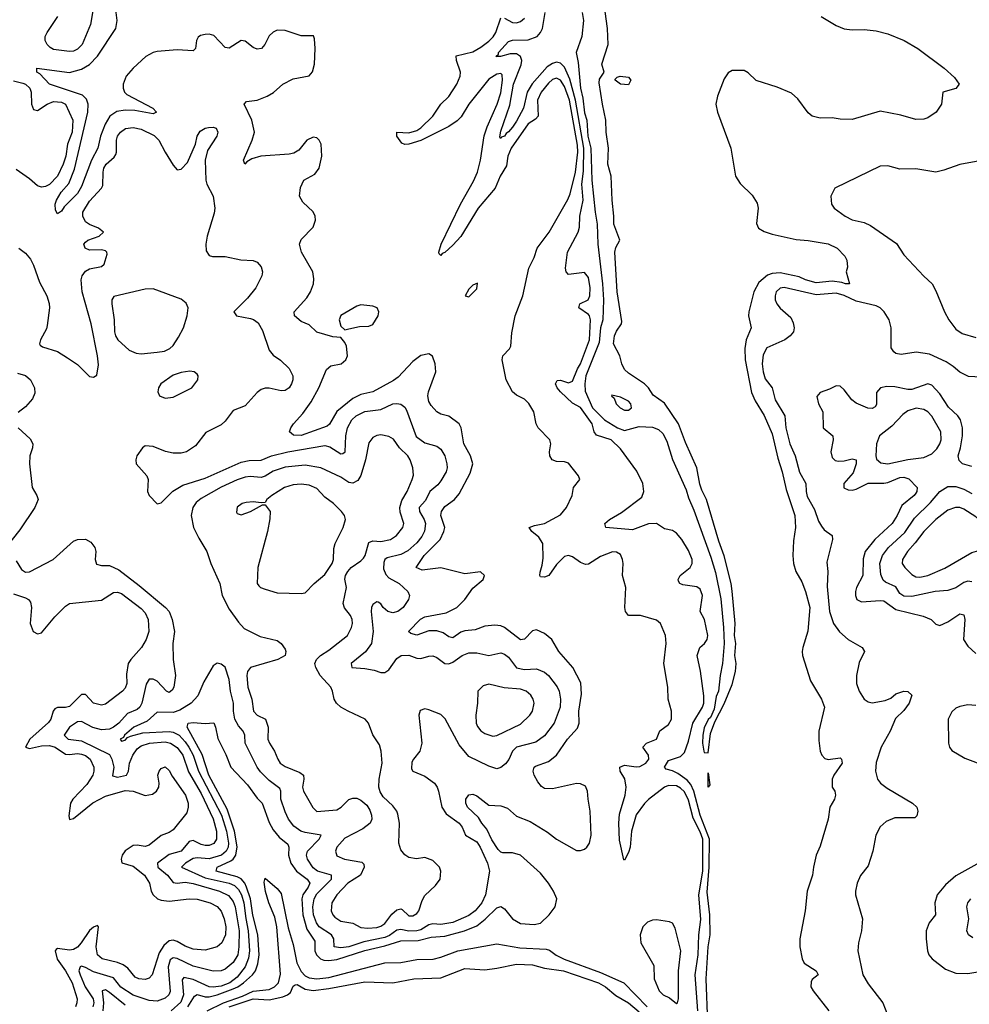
# Model space of a CAD drawing. Header units: inches. Extents: x 1603819 to 1745079, y 385938 to 533966.
# Tile 516 of 561: x 1642941 to 1647697, y 493683 to 498614. Entities that reach past the tile are written whole.
import ezdxf

# ---------------------------------------------------------------- set-up
doc = ezdxf.new("R2010")
doc.units = ezdxf.units.IN
doc.header["$MEASUREMENT"] = 0
doc.layers.add('B6449', color=7, linetype='Continuous')

msp = doc.modelspace()

# ---------------------------------------------------------------- linework, layer by layer
at = {"layer": 'B6449', "color": 5}
for points, elevation in [([(1645757.7, 498650), (1645765.4, 498610), (1645757, 498530), (1645727.6, 498450), (1645738.8, 498398.8), (1645749.7, 498270.3), (1645761, 498221), (1645770, 498147.6), (1645781, 498110), (1645787.2, 498030), (1645801.7, 497970), (1645807, 497810), (1645822.9, 497650), (1645833.7, 497590), (1645837.3, 497490), (1645860.6, 497290), (1645864.3, 497210), (1645862, 497110), (1645849.9, 497070), (1645843.5, 496996.5), (1645777.4, 496830), (1645771, 496790), (1645774, 496754), (1645810, 496668.9), (1645870, 496609.9), (1645936, 496570), (1645970, 496556.5), (1646043.5, 496576.5), (1646110, 496573.6), (1646141, 496561), (1646161.7, 496541.7), (1646183, 496503), (1646210, 496411.8), (1646279.8, 496259.8), (1646290, 496219.7), (1646317.2, 496157.2), (1646402.5, 495922.5), (1646425.4, 495845.4), (1646452.9, 495712.9), (1646466.9, 495570), (1646469.5, 495490), (1646461.8, 495390), (1646449.2, 495330), (1646441.4, 495250), (1646430, 495224.4), (1646418.8, 495161.2), (1646400.6, 495119.4), (1646390, 495108.5), (1646370, 495067.3), (1646362.9, 495030), (1646361.4, 494990), (1646367.7, 494950), (1646370, 494943.7), (1646390, 494942), (1646401.1, 495038.9), (1646422.5, 495097.5), (1646470, 495187.6), (1646510, 495284.5), (1646526.7, 495350), (1646529, 495390), (1646523.2, 495430), (1646527.9, 495490), (1646521.5, 495530), (1646525.2, 495590), (1646510, 495751.3), (1646504.5, 495790), (1646470, 495927.7), (1646442.6, 496002.6), (1646380.6, 496210), (1646356.8, 496256.8), (1646346.9, 496286.9), (1646333.1, 496370), (1646275.5, 496495.5), (1646241, 496590), (1646170, 496692.3), (1646113.9, 496733.9), (1646090, 496770.5), (1646070, 496790.6), (1645990, 496843.1), (1645970, 496862), (1645957.1, 496890), (1645946.7, 496930), (1645915.6, 496990), (1645920.2, 497030), (1645930, 497054.5), (1645955.5, 497090), (1645957.3, 497102.7), (1645933, 497250), (1645922, 497450), (1645926.9, 497473.1), (1645946.7, 497510), (1645916.2, 497590), (1645917.6, 497630), (1645907.9, 497710), (1645903.2, 497830), (1645887.2, 497890), (1645890.2, 497970.2), (1645878.8, 498050), (1645877.5, 498110), (1645859.7, 498190), (1645843.2, 498296.8), (1645845.1, 498314.9), (1645868.4, 498350), (1645856.6, 498390), (1645888.1, 498490), (1645884.7, 498570), (1645855, 498790)], 240), ([(1643783.5, 493670), (1643816.1, 493723.9), (1643830, 493731.2), (1643870, 493720.2), (1643890, 493719.9), (1643930, 493729.9), (1644010, 493759.4), (1644034, 493770), (1644061.3, 493790), (1644107.5, 493830), (1644122.3, 493850), (1644134.2, 493885.8), (1644139.6, 493930), (1644133.2, 494030), (1644109.1, 494129.1), (1644097.6, 494210), (1644077.6, 494270), (1644068.1, 494290), (1644050, 494311.1), (1644030, 494320.8), (1643924.4, 494350), (1643930.7, 494370), (1643998.9, 494401.1), (1644010.8, 494410), (1644023.7, 494430), (1644029.5, 494470.5), (1644016.6, 494550), (1643979.9, 494659.9), (1643887.5, 494830), (1643854.2, 494934.2), (1643779.9, 495070), (1643785.4, 495090), (1643810, 495093.7), (1643870, 495089.6), (1643912.5, 495092.5), (1643922.1, 495070), (1643933.1, 495013.1), (1643973.7, 494933.7), (1643998, 494870), (1644081.1, 494781.1), (1644130, 494714.8), (1644154.6, 494690), (1644190, 494593.4), (1644210, 494556), (1644239.7, 494519.7), (1644284.2, 494484.2), (1644289.5, 494470), (1644287, 494430), (1644298.7, 494390), (1644327.7, 494350), (1644380.1, 494310), (1644393.8, 494290), (1644386.6, 494270), (1644359.6, 494230), (1644354.8, 494210), (1644359, 494130), (1644378.7, 494058.7), (1644418.9, 493998.9), (1644419.5, 493950), (1644426.7, 493930), (1644447.8, 493910), (1644464.4, 493904.4), (1644490, 493902.1), (1644530, 493907.7), (1644670, 493952.3), (1644770, 493975), (1644850, 494000.4), (1644937.3, 494002.7), (1645001.1, 494018.9), (1645070, 494023.5), (1645168.1, 494050), (1645230, 494076.1), (1645271.7, 494108.3), (1645330, 494165.7), (1645350, 494172.1), (1645370, 494160.1), (1645410, 494110.7), (1645450, 494087.9), (1645517.1, 494082.9), (1645550, 494088.9), (1645593.7, 494130), (1645622.4, 494170), (1645630.5, 494210), (1645615, 494250), (1645589, 494290), (1645550, 494339.4), (1645450, 494429.4), (1645410, 494441.1), (1645361.5, 494441.5), (1645350, 494444.9), (1645337.2, 494457.2), (1645306.1, 494506.1), (1645280.1, 494560.1), (1645254.9, 494590), (1645238.7, 494618.7), (1645184.6, 494670), (1645176.3, 494690), (1645175.7, 494710), (1645190, 494732.4), (1645210, 494734.7), (1645230, 494726.9), (1645290, 494680.4), (1645350, 494676.9), (1645384, 494664), (1645430, 494625.5), (1645498.3, 494598.3), (1645584.9, 494544.9), (1645630, 494509.5), (1645730, 494452.8), (1645750, 494452), (1645770, 494459.7), (1645781.5, 494470), (1645794.5, 494490), (1645803.7, 494530), (1645798.9, 494650), (1645787.5, 494710), (1645785, 494750), (1645775, 494775), (1645750, 494787.2), (1645730, 494787.6), (1645610, 494761.4), (1645570, 494762.5), (1645553.9, 494773.9), (1645536.6, 494796.6), (1645518.5, 494830), (1645513.4, 494850), (1645518.2, 494870), (1645524.8, 494875.2), (1645590, 494898.8), (1645629.9, 494930), (1645684.9, 495010), (1645734.3, 495065.7), (1645743.8, 495090), (1645740.8, 495150), (1645755.6, 495235.6), (1645751.8, 495291.8), (1645710.8, 495370), (1645642, 495450), (1645606, 495510), (1645570, 495539.5), (1645530, 495557.6), (1645510, 495553.5), (1645470, 495511.7), (1645450, 495508.2), (1645370, 495569.9), (1645350, 495578.5), (1645321.6, 495581.6), (1645270, 495576.9), (1645222.7, 495557.3), (1645170, 495553.6), (1645150, 495546), (1645110, 495518.4), (1645090, 495523), (1645062.1, 495542.1), (1645030, 495553.5), (1644990, 495553.2), (1644930, 495531.3), (1644899.3, 495539.3), (1644888.5, 495550), (1644948.7, 495611.3), (1644970, 495623.8), (1645076.2, 495643.8), (1645129.8, 495670), (1645169.8, 495710), (1645210, 495766.4), (1645262, 495810), (1645268.7, 495830), (1645249, 495849), (1645170, 495838.7), (1645050, 495868), (1644956.1, 495856.1), (1644926, 495870), (1644967.5, 495930), (1645047.3, 496010), (1645066.1, 496050), (1645070.4, 496070), (1645050.9, 496130), (1645054, 496150), (1645070, 496175), (1645118.4, 496210), (1645141.7, 496238.3), (1645197.2, 496342.8), (1645209.8, 496390), (1645198.4, 496430), (1645164.8, 496490), (1645151.6, 496570), (1645142.2, 496590), (1645090, 496628.2), (1645050, 496638.3), (1645030, 496648.9), (1645001.1, 496681.1), (1644990, 496701.3), (1644985.7, 496730), (1644988.9, 496750), (1645025, 496850), (1645021.7, 496890), (1645009.2, 496929.2), (1644990, 496939.5), (1644950, 496932.3), (1644910, 496902.1), (1644836.5, 496823.5), (1644813.5, 496806.5), (1644710, 496750.4), (1644650, 496737.3), (1644610, 496716.6), (1644529.1, 496650.9), (1644492.6, 496587.4), (1644481.6, 496578.4), (1644350, 496531.5), (1644312.4, 496532.4), (1644291.8, 496550), (1644298.3, 496570), (1644312.1, 496590), (1644359.4, 496640.6), (1644400.1, 496699.9), (1644439.8, 496770), (1644478, 496862), (1644499.5, 496880.5), (1644551.5, 496890), (1644574.2, 496910), (1644582.3, 496930), (1644578.5, 496978.5), (1644570, 496997.2), (1644550, 497022), (1644510, 497024.5), (1644430, 497048.5), (1644390, 497086.2), (1644350, 497102), (1644318, 497130), (1644316.3, 497150), (1644379.6, 497220.4), (1644397.7, 497250), (1644413.3, 497290), (1644415, 497315), (1644409.8, 497350), (1644353.1, 497450), (1644342.6, 497490), (1644350, 497513), (1644410, 497574.4), (1644422.8, 497610), (1644420.3, 497630), (1644410, 497651.2), (1644359.7, 497699.7), (1644342.9, 497730), (1644347.5, 497772.5), (1644364, 497810), (1644419.8, 497840.2), (1644440.4, 497870), (1644454.4, 497930), (1644450.8, 497990), (1644441.3, 498010), (1644430, 498021.3), (1644410, 498025.4), (1644378.4, 498010), (1644339.3, 497960.7), (1644314.6, 497945.4), (1644290, 497939.5), (1644149.5, 497930.5), (1644103.8, 497916.2), (1644078, 497902), (1644068.7, 497890), (1644061.6, 497910), (1644105.6, 498010), (1644116.5, 498050), (1644103.2, 498110), (1644064.8, 498190), (1644076.4, 498203.6), (1644130, 498210.9), (1644179.7, 498230), (1644211.6, 498248.4), (1644258.7, 498290), (1644310, 498316.9), (1644390, 498331.8), (1644408.1, 498351.9), (1644417.3, 498390), (1644421.5, 498470), (1644418, 498518), (1644412.9, 498532.9), (1644350, 498532.8), (1644270, 498559.9), (1644230, 498560.5), (1644210, 498551.9), (1644190, 498533.3), (1644168.8, 498490), (1644151.5, 498468.5), (1644130, 498465.7), (1644110, 498474.4), (1644070, 498505.7), (1644050, 498509.8), (1643990, 498470.7), (1643970, 498474.4), (1643914.1, 498534.1), (1643890, 498541.2), (1643870, 498539.9), (1643846.2, 498533.8), (1643834.6, 498525.4), (1643827.1, 498510), (1643821.4, 498470), (1643810, 498457.7), (1643730, 498462.9), (1643630, 498454.2), (1643610, 498449.9), (1643572.9, 498430), (1643508.5, 498370), (1643474.6, 498330), (1643459.6, 498290), (1643458.5, 498270), (1643465.4, 498250), (1643478.3, 498238.3), (1643607, 498170), (1643626, 498150), (1643610, 498141.5), (1643518.2, 498158.2), (1643470, 498160.1), (1643427, 498153), (1643391.7, 498130), (1643368.7, 498090), (1643346.3, 498030), (1643331.8, 497970), (1643300.3, 497910), (1643250, 497777.4), (1643230, 497743.9), (1643164.4, 497675.6), (1643150, 497654.5), (1643130, 497641.2), (1643119.5, 497659.5), (1643118.3, 497690), (1643125.5, 497710), (1643149.3, 497750), (1643186.6, 497793.4), (1643215.3, 497864.7), (1643282.1, 498150), (1643283.7, 498190), (1643275.9, 498215.9), (1643256.1, 498236.1), (1643090, 498290.6), (1643042, 498342), (1643026.9, 498350), (1643026, 498370), (1643190, 498348.8), (1643250, 498365.4), (1643290.2, 498389.8), (1643330, 498431.6), (1643421.6, 498570), (1643428.9, 498610), (1643418.7, 498690)], 320), ([(1643311.6, 498688.4), (1643295.5, 498590), (1643253.6, 498490), (1643230, 498465.2), (1643210, 498455.6), (1643190, 498453.8), (1643110, 498463.8), (1643093.5, 498473.5), (1643078.6, 498490), (1643069.3, 498510), (1643069.3, 498530), (1643077.8, 498550), (1643131.7, 498630)], 340), ([(1646387.8, 493590), (1646378.9, 493810), (1646389.9, 493970), (1646400.1, 494030), (1646397, 494130), (1646384.7, 494244.7), (1646394, 494370), (1646396, 494510), (1646349.8, 494630), (1646317.5, 494750), (1646302.8, 494782.8), (1646284.5, 494804.5), (1646238, 494838), (1646210, 494851.7), (1646179.6, 494859.6), (1646171.3, 494870), (1646190, 494903.7), (1646250, 494924.2), (1646270, 494943.2), (1646290, 495000.7), (1646312.7, 495090), (1646361.5, 495170), (1646367.8, 495190), (1646367.9, 495227.9), (1646351.1, 495351.1), (1646334.8, 495430), (1646347.4, 495470), (1646371.5, 495490), (1646385.1, 495510), (1646387.1, 495530), (1646371.1, 495610), (1646349.7, 495650), (1646361, 495730), (1646350, 495761.6), (1646332.5, 495772.5), (1646262.9, 495782.9), (1646246.6, 495790), (1646241.3, 495801.3), (1646238.7, 495810), (1646248.8, 495830), (1646299.7, 495870), (1646309.8, 495890.2), (1646308.7, 495910), (1646290, 495956), (1646258.1, 496010), (1646230, 496042.5), (1646210, 496054.6), (1646170, 496063.5), (1646130, 496091.1), (1646090, 496088.5), (1646010, 496059.3), (1645877.2, 496070), (1645871.8, 496090), (1645894.7, 496110), (1645954.8, 496145.2), (1646057.2, 496222.8), (1646067.9, 496250), (1646061.7, 496290), (1646031.9, 496351.9), (1645950, 496465.2), (1645902.8, 496510), (1645830, 496532), (1645817.5, 496550), (1645808.2, 496590), (1645750, 496670.9), (1645710, 496693.6), (1645649.5, 496749.5), (1645632.8, 496770), (1645625.3, 496790), (1645633.3, 496806.7), (1645650, 496807.7), (1645690, 496795.3), (1645710, 496803.5), (1645734.7, 496865.3), (1645750.2, 496890), (1645795.2, 497010), (1645799.7, 497110), (1645794.1, 497130), (1645790, 497137.2), (1645742, 497170), (1645747, 497190), (1645789, 497211), (1645797.2, 497230), (1645799, 497270), (1645790, 497322.7), (1645770, 497347.6), (1645690, 497338), (1645678, 497350), (1645674.7, 497370), (1645684.5, 497450), (1645738.5, 497550), (1645745.6, 497574.4), (1645747.1, 497630), (1645763.9, 497710), (1645756.7, 497790), (1645764.4, 497855.7), (1645766.1, 497970), (1645725.3, 498210), (1645695.9, 498315.9), (1645670, 498375), (1645650, 498396), (1645630, 498400.3), (1645610, 498394.9), (1645582.9, 498377.1), (1645508.2, 498291.8), (1645482.2, 498250), (1645464.2, 498170), (1645430, 498106), (1645410, 498075.4), (1645390, 498051.7), (1645376.9, 498043.1), (1645370, 498029.8), (1645354.7, 498025.3), (1645350, 498018), (1645346.1, 498026.1), (1645350, 498055.5), (1645395.3, 498184.7), (1645413.9, 498290), (1645452.3, 498387.7), (1645456, 498410), (1645449.3, 498429.3), (1645430, 498441.9), (1645397.3, 498442.7), (1645348.6, 498428.6), (1645326.6, 498430), (1645338.3, 498441.7), (1645338.5, 498450), (1645390, 498504.4), (1645410, 498510.5), (1645487.7, 498512.3), (1645532.2, 498530), (1645550.2, 498549.8), (1645558.8, 498570), (1645573.1, 498650)], 260), ([(1646956, 498630), (1647030, 498585.2), (1647070, 498568), (1647110, 498562.7), (1647170, 498564.9), (1647230, 498557.6), (1647290, 498542.6), (1647370.6, 498510), (1647439.1, 498470), (1647571, 498370), (1647623.4, 498323.4), (1647646, 498290), (1647630, 498269), (1647564.7, 498250), (1647558, 498190), (1647532, 498150), (1647490, 498122), (1647470, 498115.3), (1647430, 498113.2), (1647355.1, 498135.1), (1647250, 498156), (1647110, 498113.6), (1647050, 498115.1), (1647010, 498122), (1646950, 498119.7), (1646910, 498129.7), (1646890, 498146.3), (1646837.9, 498217.9), (1646806.4, 498246.4), (1646735.3, 498275.3), (1646630, 498309.4), (1646590, 498347.3), (1646570, 498358.4), (1646510, 498358.7), (1646490, 498347.1), (1646470, 498318), (1646435.5, 498230), (1646427.6, 498190), (1646436.5, 498150), (1646502.7, 497970), (1646526.3, 497830), (1646550, 497792.4), (1646610, 497735.3), (1646635, 497695), (1646640.2, 497670), (1646632.1, 497592.1), (1646641.7, 497570), (1646670, 497552.2), (1646710, 497539.2), (1646830, 497512.2), (1646890, 497507.2), (1646990, 497490.3), (1647034.8, 497470), (1647074, 497430), (1647084, 497410), (1647086.4, 497373.6), (1647081, 497350), (1647098, 497290), (1647078, 497290), (1647058, 497298), (1647010, 497303.6), (1646930, 497295.8), (1646876.9, 497310), (1646845, 497325), (1646750, 497345.2), (1646710, 497343), (1646686.5, 497333.5), (1646643, 497297), (1646617.8, 497250), (1646592.5, 497150), (1646592.1, 497130), (1646605.2, 497070), (1646580.2, 497010), (1646572.9, 496967.1), (1646575.1, 496910), (1646606.9, 496746.9), (1646624.2, 496704.1), (1646670, 496632), (1646710, 496539.5), (1646737.5, 496417.5), (1646759.4, 496350), (1646780.4, 496260.4), (1646824, 496130), (1646827, 496070), (1646816.2, 496003.8), (1646812.6, 495930), (1646817.2, 495890), (1646829, 495850), (1646857.8, 495797.8), (1646877.2, 495750), (1646898.2, 495670), (1646889, 495551), (1646863.7, 495470), (1646859.5, 495450), (1646861.3, 495430), (1646902.5, 495302.5), (1646957.1, 495210), (1646972.4, 495170), (1646944.4, 495050), (1646943.8, 495003.8), (1646950.5, 494950.5), (1646958.8, 494930), (1646973.2, 494913.2), (1646990, 494908.5), (1647050, 494917.1), (1647057.1, 494910), (1647060.4, 494890), (1647018, 494830), (1647010.5, 494810), (1647010.5, 494770.5), (1647024, 494750), (1647027.3, 494730), (1647022, 494710), (1646999.1, 494670), (1646990.5, 494610), (1646950, 494475.3), (1646930.4, 494429.6), (1646916.4, 494370), (1646912.2, 494330), (1646886, 494250), (1646875.3, 494150), (1646847.7, 494010), (1646849.1, 493970.9), (1646859.6, 493910), (1646870, 493888.5), (1646930.5, 493850), (1646940.7, 493830), (1646910, 493806.6), (1646904.5, 493795.5), (1646904.2, 493770), (1646915.2, 493750), (1646993.3, 493650)], 260), ([(1646338.3, 493650), (1646323.7, 493830), (1646338.9, 493930), (1646342.1, 494030), (1646353.3, 494106.7), (1646341.8, 494230), (1646361.8, 494350), (1646361.9, 494510), (1646350, 494547), (1646314.6, 494614.6), (1646290, 494704.7), (1646270, 494747.3), (1646250, 494765.7), (1646230, 494775.9), (1646190, 494778.4), (1646170, 494769.9), (1646090, 494708.6), (1646070, 494688.8), (1646029.1, 494630.9), (1646005.8, 494550), (1645998.3, 494470), (1645990, 494442), (1645970, 494405.1), (1645966.2, 494406.2), (1645945.4, 494505.4), (1645941.1, 494590), (1645946, 494634), (1645973.6, 494730), (1645979.4, 494770), (1645971.1, 494811.1), (1645949.3, 494850), (1645946.2, 494870), (1645970, 494880.6), (1646028.5, 494871.5), (1646046.4, 494873.6), (1646076.5, 494890), (1646091.7, 494910), (1646089.8, 494930), (1646062, 494970), (1646079.7, 494990), (1646129.7, 495010), (1646147.4, 495052.6), (1646190, 495083.1), (1646206, 495110), (1646206.4, 495150), (1646188.8, 495210), (1646186.6, 495270), (1646167, 495390), (1646179.3, 495490), (1646176, 495530), (1646151.1, 495590), (1646130, 495606.6), (1646050, 495629.8), (1645990, 495629.8), (1645974.6, 495650), (1645971.4, 495670), (1645976.9, 495770), (1645959.6, 495830), (1645963.9, 495890), (1645960.9, 495910), (1645950, 495934.7), (1645930, 495947.1), (1645910, 495948.6), (1645850, 495924.8), (1645790, 495886.6), (1645774.1, 495885.9), (1645750, 495895.1), (1645710, 495923), (1645690, 495929.7), (1645670, 495925.1), (1645630, 495884.5), (1645590.5, 495829.5), (1645570, 495821.4), (1645550, 495822.7), (1645545.4, 495830), (1645547.1, 495847.1), (1645558.1, 495881.9), (1645562.7, 495917.3), (1645560.8, 495990), (1645541.3, 496021.3), (1645505.8, 496050), (1645492.8, 496070), (1645519.3, 496080.7), (1645570, 496090.1), (1645650, 496133.1), (1645679.1, 496170), (1645707.3, 496230), (1645715.1, 496270), (1645746, 496310), (1645739.5, 496330), (1645690, 496391.8), (1645670, 496398.7), (1645630, 496401.1), (1645607.8, 496410), (1645596.9, 496430), (1645595.1, 496450), (1645601.3, 496490), (1645596.2, 496510), (1645537.4, 496570), (1645527.4, 496590), (1645515.3, 496650), (1645491.4, 496691.4), (1645470, 496712.6), (1645430, 496733.3), (1645409.9, 496749.9), (1645377.8, 496810), (1645357.6, 496910), (1645360.4, 496930), (1645394.6, 496965.4), (1645401, 496979), (1645405.7, 497045.7), (1645422.9, 497130), (1645460.5, 497230), (1645491.9, 497370), (1645517.6, 497422.4), (1645532.3, 497470), (1645592.2, 497550), (1645686.5, 497713.5), (1645697.9, 497742.1), (1645724.6, 497850), (1645736.7, 497950), (1645735.2, 497984.8), (1645694.5, 498210), (1645670, 498279), (1645650, 498311.3), (1645630, 498321.3), (1645610, 498314.1), (1645590, 498296.2), (1645552.8, 498250), (1645533.9, 498210), (1645537.1, 498130), (1645524.3, 498115.7), (1645487.8, 498092.2), (1645402.8, 497970), (1645385.5, 497930), (1645378.6, 497881.4), (1645346.7, 497830), (1645322, 497770), (1645237.7, 497670), (1645150, 497528.6), (1645110, 497483.7), (1645070, 497447.4), (1645057.2, 497442.8), (1645050, 497432.7), (1645041.3, 497441.3), (1645040.5, 497450), (1645052.3, 497490), (1645149.2, 497690), (1645214.5, 497805.5), (1645234.6, 497850), (1645249.3, 497910), (1645267.6, 498032.4), (1645282.8, 498077.2), (1645332.8, 498190), (1645350, 498247.6), (1645359.7, 498310), (1645357.2, 498337.2), (1645350, 498343.8), (1645330, 498340.2), (1645290, 498315), (1645190.6, 498190), (1645152.5, 498127.5), (1645132.5, 498107.5), (1645090, 498078), (1644950, 498008.8), (1644889.8, 497989.8), (1644870, 497987.7), (1644855.2, 497995.2), (1644829.7, 498030.3), (1644829.8, 498050.2), (1644890, 498047.3), (1644930, 498058.4), (1644950, 498071.3), (1645010.3, 498129.7), (1645050.3, 498189.7), (1645090, 498229.5), (1645130.3, 498290), (1645147.3, 498330), (1645148, 498350), (1645128.3, 498410), (1645127.2, 498432.8), (1645210, 498452.9), (1645250, 498475.8), (1645290, 498506.1), (1645312.3, 498527.7), (1645325.7, 498550), (1645350, 498622.2)], 280), ([(1645370, 498621.9), (1645410, 498599.8), (1645430, 498598.3), (1645450, 498604.1), (1645470, 498621.7)], 280), ([(1642910, 498307.7), (1642956, 498296), (1642970.6, 498290), (1642991.9, 498270), (1642998, 498250), (1643000.2, 498190), (1643010, 498163.5), (1643030, 498158.7), (1643078.2, 498190), (1643110, 498203.8), (1643150, 498201.3), (1643170, 498189.8), (1643207.2, 498110), (1643203, 498050), (1643180.5, 497990), (1643171.2, 497930), (1643158.9, 497890), (1643130.9, 497829.1), (1643090, 497788), (1643070, 497777.6), (1643050, 497774.9), (1643030, 497781.4), (1642990, 497816.4), (1642923.3, 497863.3)], 340), ([(1642936.8, 497470), (1642970, 497444.1), (1642994.6, 497414.6), (1643010, 497384.7), (1643039.8, 497299.8), (1643077.2, 497230), (1643087.8, 497192.2), (1643089.8, 497170), (1643078.6, 497081.4), (1643074.5, 497065.5), (1643044.7, 497010), (1643039.3, 496990), (1643042.9, 496982.9), (1643054.5, 496974.5), (1643130, 496951.3), (1643180.4, 496920.4), (1643230, 496887.3), (1643290, 496826.6), (1643310, 496822.7), (1643327.3, 496832.7), (1643335.3, 496884.7), (1643330.3, 496929.7), (1643298.8, 497090), (1643254.5, 497250), (1643249.2, 497310), (1643253.5, 497330), (1643270, 497354), (1643290, 497365.3), (1643350, 497378), (1643364.7, 497390), (1643379, 497439), (1643378, 497450), (1643370, 497456.5), (1643350, 497460.7), (1643290, 497459.7), (1643269.1, 497470), (1643262.8, 497490), (1643270, 497499.7), (1643282, 497510), (1643339.1, 497530), (1643360.5, 497550), (1643335.5, 497570), (1643290, 497587.4), (1643270, 497602), (1643256.6, 497630), (1643257.6, 497650), (1643290, 497705), (1643350.1, 497769.9), (1643356.7, 497783.3), (1643358.3, 497850), (1643363.1, 497870), (1643373.8, 497890), (1643414.4, 497925.6), (1643422.3, 497937.7), (1643425.9, 497950), (1643425.2, 498010), (1643431.6, 498030), (1643445, 498050), (1643471.1, 498068.9), (1643510, 498074.2), (1643550, 498064.9), (1643613.8, 498033.8), (1643638.3, 498010), (1643669.9, 497950), (1643710, 497885.4), (1643730, 497861.3), (1643750, 497864.2), (1643781.1, 497898.9), (1643822, 497990), (1643830.4, 498030), (1643844.7, 498055.3), (1643869.2, 498070.8), (1643885.9, 498074.1), (1643910, 498075.4), (1643925.2, 498070), (1643933.6, 498050), (1643927.8, 498030), (1643881.3, 497958.7), (1643869.7, 497910.3), (1643873.5, 497810), (1643878, 497790), (1643910.5, 497730), (1643918.1, 497670), (1643915.3, 497644.7), (1643879.6, 497530), (1643873.3, 497490), (1643875.5, 497455.5), (1643890, 497431.8), (1643907.3, 497427.3), (1643970, 497427.8), (1644048.7, 497411.3), (1644110, 497407.6), (1644130, 497399.5), (1644150, 497376), (1644156.9, 497350), (1644154.3, 497330), (1644124.4, 497270), (1644081.4, 497218.6), (1644013, 497150), (1644027, 497130), (1644097.7, 497117.7), (1644112.3, 497112.3), (1644134.9, 497094.9), (1644156.7, 497056.7), (1644190, 496958.4), (1644210, 496933.3), (1644247.9, 496907.9), (1644290, 496867.3), (1644309.7, 496830), (1644308.4, 496810), (1644303.1, 496790), (1644290.7, 496769.3), (1644270, 496757), (1644250, 496755.3), (1644190, 496768.5), (1644170, 496768.5), (1644150, 496761.3), (1644130, 496746.4), (1644070, 496679.3), (1644010, 496655.8), (1643970, 496602.4), (1643950, 496584.9), (1643873.3, 496546.7), (1643820.9, 496479.1), (1643776.2, 496450), (1643750, 496443.2), (1643710, 496443.2), (1643671.8, 496451.8), (1643610, 496475.8), (1643570, 496478.8), (1643555.3, 496470), (1643528, 496430), (1643522, 496410), (1643524, 496390), (1643578, 496330), (1643583.7, 496310), (1643581.2, 496250), (1643589, 496230), (1643630, 496189), (1643650, 496194.5), (1643708.1, 496251.9), (1643758.2, 496281.8), (1643870, 496316.7), (1644050, 496397.5), (1644090, 496406.3), (1644150, 496407.7), (1644201.8, 496430), (1644284.6, 496450), (1644470, 496481.2), (1644494.9, 496474.9), (1644550, 496439.4), (1644558.8, 496441.2), (1644571.8, 496450), (1644574.4, 496530), (1644582.1, 496570), (1644605, 496610), (1644627, 496630), (1644670, 496650.9), (1644750, 496661), (1644810, 496689), (1644830, 496692.1), (1644850, 496688.7), (1644870, 496672.8), (1644877.7, 496657.7), (1644926, 496526), (1644970, 496493.7), (1645030, 496478.4), (1645050, 496462.7), (1645070, 496429.6), (1645080.8, 496390), (1645081.5, 496370), (1645076.3, 496350), (1645050, 496303.8), (1645035.3, 496284.7), (1644995.5, 496250), (1644974.2, 496205.8), (1644942, 496170), (1644944, 496150), (1644967, 496110), (1644973, 496090), (1644967.7, 496052.3), (1644955.4, 496024.6), (1644930, 495993.8), (1644885.6, 495954.4), (1644850, 495935.9), (1644781.4, 495918.6), (1644769.6, 495910.4), (1644764.6, 495895.4), (1644763.9, 495863.9), (1644774.8, 495834.8), (1644790, 495818), (1644841.3, 495790), (1644885.1, 495750), (1644893.5, 495730), (1644888.3, 495710), (1644861.1, 495670), (1644834.7, 495650), (1644810, 495643.9), (1644784.7, 495650), (1644762, 495670), (1644750, 495687.6), (1644735.8, 495695.8), (1644730, 495697.7), (1644710, 495684.2), (1644703.2, 495670), (1644701.4, 495650), (1644711.3, 495550), (1644702.5, 495490), (1644673, 495447), (1644602, 495390), (1644604.5, 495370), (1644670, 495363.6), (1644716, 495356), (1644750, 495344.5), (1644770, 495344.5), (1644790, 495357.6), (1644830, 495415.1), (1644851.3, 495430), (1644890, 495430.7), (1644930, 495415.8), (1644950, 495415), (1644990, 495426.1), (1645010, 495426.9), (1645030, 495418.7), (1645070, 495389.9), (1645090, 495386.9), (1645110, 495396.1), (1645157.3, 495430), (1645190, 495443.4), (1645230, 495442.8), (1645290, 495428.9), (1645350, 495443.5), (1645370, 495436.8), (1645390, 495420.3), (1645430, 495367.5), (1645470, 495359.1), (1645530, 495362.3), (1645570, 495346), (1645589.9, 495329.9), (1645632.7, 495272.7), (1645643.2, 495250), (1645649.9, 495210), (1645647.6, 495170), (1645617.6, 495090), (1645570, 495027.5), (1645525.4, 494994.6), (1645430, 494969.6), (1645409.4, 494950), (1645391.2, 494908.8), (1645373.7, 494886.3), (1645350, 494868.9), (1645330, 494862), (1645290, 494875.5), (1645190, 494923.8), (1645142.5, 494982.4), (1645071.7, 495111.7), (1645050, 495134.7), (1644990, 495158), (1644970, 495161.6), (1644946.5, 495153.5), (1644940.5, 495130), (1644955.7, 494990), (1644944.5, 494950), (1644912.8, 494910), (1644905.6, 494894.4), (1644902.6, 494862.6), (1644909.9, 494849.9), (1644970, 494824.9), (1645018.4, 494790), (1645031.9, 494770), (1645038.1, 494750), (1645055.8, 494670), (1645076.3, 494636.3), (1645141.4, 494590), (1645156.9, 494570), (1645173.5, 494530), (1645230, 494495.6), (1645247.6, 494470), (1645283.6, 494390), (1645294, 494350), (1645274.1, 494230), (1645256.4, 494190), (1645222.2, 494150), (1645190, 494128), (1645110, 494092.7), (1645050, 494082.2), (1645010, 494086.3), (1644990, 494080.7), (1644950, 494056.3), (1644930, 494050.1), (1644890, 494048.7), (1644850, 494057.3), (1644830, 494053.8), (1644792.4, 494027.6), (1644770, 494017.6), (1644664.8, 493995.2), (1644590, 493969.8), (1644550, 493964.7), (1644516, 493970), (1644514.2, 494010), (1644503.3, 494030), (1644441.4, 494070), (1644427, 494090), (1644412.7, 494130), (1644408.5, 494170), (1644415.4, 494210), (1644430, 494235.1), (1644502.8, 494310), (1644502.7, 494330), (1644432.8, 494350), (1644410, 494365.9), (1644381.7, 494410), (1644377.7, 494430), (1644382, 494450), (1644440.5, 494510), (1644451.3, 494530), (1644370, 494542.2), (1644349.3, 494550), (1644314.2, 494574.2), (1644287.1, 494610), (1644270, 494645.7), (1644249.2, 494709.2), (1644249, 494750), (1644243.7, 494763.7), (1644190, 494803.2), (1644146.7, 494846.7), (1644130.1, 494870), (1644070.9, 494990), (1644067.9, 495030), (1644060.2, 495050), (1644037, 495077), (1644019.1, 495110), (1644012, 495150), (1644011.6, 495190), (1643997.2, 495250), (1643990.5, 495310), (1643970, 495370.4), (1643950, 495386), (1643930, 495390.4), (1643910, 495377.1), (1643862.9, 495297.1), (1643833.3, 495226.7), (1643800.3, 495190), (1643743.6, 495156.4), (1643710, 495144.5), (1643630, 495146.4), (1643579.6, 495100.4), (1643511.8, 495070), (1643465.7, 495030), (1643461.3, 495018.7), (1643444.5, 495010), (1643450, 494999.6), (1643470, 495005.7), (1643481.1, 495018.9), (1643495.3, 495024.7), (1643557.2, 495042.8), (1643690, 495049), (1643710, 495045.1), (1643739.6, 495030), (1643770, 494997.4), (1643788.2, 494970), (1643809, 494930), (1643837.1, 494850), (1643952.1, 494630), (1643977.5, 494550), (1643987.5, 494490), (1643985.1, 494470), (1643975.9, 494450), (1643950.9, 494429.1), (1643890, 494411.7), (1643830, 494415.5), (1643810, 494412.3), (1643770.6, 494390), (1643750.8, 494370), (1643870, 494316.4), (1643990, 494289.7), (1644016.8, 494276.8), (1644036.9, 494256.9), (1644052.1, 494230), (1644064.1, 494190), (1644072.8, 494112.8), (1644085.7, 494050), (1644091.4, 493950), (1644086.7, 493913.3), (1644069.6, 493870), (1644030, 493818.2), (1643994.1, 493790), (1643950, 493773.5), (1643910, 493767.6), (1643890.6, 493770.6), (1643810, 493806.6), (1643763.8, 493816.2), (1643754.7, 493805.3), (1643761.4, 493730), (1643747.4, 493692.6), (1643699.2, 493650)], 340), ([(1647750, 497907), (1647650, 497888.9), (1647570, 497859.3), (1647530, 497849.9), (1647430, 497866), (1647350, 497865), (1647290, 497882.2), (1647250, 497880.3), (1647024, 497770), (1647003, 497730), (1647007.7, 497690), (1647020.5, 497670), (1647075.8, 497630), (1647110, 497611.3), (1647170, 497598), (1647203, 497583), (1647332.4, 497492.4), (1647370, 497435.2), (1647470, 497328.5), (1647511.1, 497291.1), (1647530, 497255.5), (1647572.6, 497150), (1647595.2, 497110), (1647630, 497064.2), (1647661.4, 497041.4), (1647730, 497022.4)], 280), ([(1647790, 496821.6), (1647692.6, 496827.4), (1647650, 496848.4), (1647617.2, 496877.2), (1647580.8, 496900.8), (1647498.4, 496938.4), (1647431.1, 496948.9), (1647356.3, 496936.3), (1647330, 496941.8), (1647319.1, 496950), (1647306, 496970), (1647305.4, 497070), (1647296.1, 497110), (1647271.6, 497150), (1647250, 497170.3), (1647230, 497180.2), (1647130, 497204.3), (1647070, 497231.7), (1647030, 497243.7), (1646930, 497235.1), (1646770, 497272.3), (1646750, 497269.8), (1646730.2, 497250), (1646724.1, 497230), (1646725.6, 497210), (1646733.8, 497190), (1646749.5, 497169.5), (1646802.7, 497122.7), (1646815.3, 497095.3), (1646820.7, 497070), (1646815.9, 497050), (1646800.8, 497030), (1646773.1, 497010), (1646683.2, 496970), (1646664.4, 496935.6), (1646660.6, 496890), (1646664.8, 496850), (1646675.4, 496815.4), (1646709.1, 496770), (1646724.5, 496710), (1646773.4, 496630), (1646777.6, 496570), (1646797.8, 496490), (1646824.7, 496430), (1646847, 496347), (1646879.1, 496290), (1646879.7, 496250), (1646885.4, 496225.4), (1646921.3, 496161.3), (1646942.1, 496102.1), (1646956.3, 496076.3), (1646970, 496058.9), (1647010.2, 496030), (1647012.5, 496010), (1646983.5, 495896.5), (1646988.4, 495850), (1646984.6, 495775.4), (1646996.6, 495650), (1647016.9, 495590), (1647047.2, 495547.2), (1647090, 495510.1), (1647161.5, 495470), (1647171.8, 495450), (1647145.9, 495394.1), (1647131.6, 495330), (1647131.8, 495290), (1647145.8, 495250), (1647171.5, 495211.5), (1647190, 495197.6), (1647210, 495192.8), (1647276.6, 495203.4), (1647303.7, 495216.3), (1647330, 495236.9), (1647370, 495250.3), (1647390, 495248.4), (1647410.2, 495230.2), (1647395.4, 495190), (1647370, 495153.7), (1647326.9, 495113.1), (1647301.1, 495050), (1647256, 494970), (1647230, 494894), (1647227.1, 494850), (1647237.1, 494810), (1647252.2, 494790), (1647285.3, 494765.3), (1647412.2, 494690), (1647434, 494670), (1647440.3, 494650), (1647433.9, 494626.1), (1647423.8, 494616.2), (1647324, 494616), (1647281.7, 494598.3), (1647250, 494572), (1647228.6, 494530), (1647214.7, 494450), (1647190, 494376), (1647152.1, 494327.9), (1647136.1, 494290), (1647126.5, 494250), (1647127.9, 494230), (1647161.8, 494110), (1647156.5, 494050), (1647142.3, 493990), (1647138.4, 493950), (1647164.7, 493830), (1647190, 493785.7), (1647263.6, 493690), (1647287.6, 493630)], 280), ([(1642930, 496843.2), (1642970, 496832.3), (1642994.4, 496810), (1643014.6, 496770), (1643016, 496744), (1643005.4, 496714.6), (1642970, 496674.9), (1642933.6, 496646.4)], 360), ([(1647710, 496375.3), (1647663.1, 496390), (1647646.2, 496406.2), (1647641.3, 496430), (1647653.5, 496470), (1647663.1, 496530), (1647662.5, 496570), (1647653.4, 496610), (1647640.2, 496630), (1647592.3, 496672.3), (1647550, 496739.9), (1647510, 496782.9), (1647490, 496789.9), (1647410, 496762.1), (1647390, 496761.9), (1647324.9, 496775.1), (1647284.2, 496775.8), (1647252.7, 496770), (1647233.1, 496746.9), (1647232.8, 496687.2), (1647225.8, 496674.2), (1647210, 496667.1), (1647188.7, 496668.7), (1647130, 496692.5), (1647108.2, 496710), (1647070, 496759.8), (1647050, 496778), (1647030, 496780.7), (1646997, 496763), (1646950, 496745.7), (1646932.9, 496727.1), (1646942.2, 496690), (1646963.7, 496650), (1646965.2, 496570), (1647014.4, 496530), (1647015.7, 496510), (1647003.8, 496450), (1647010, 496421.2), (1647025.8, 496405.8), (1647042.3, 496402.3), (1647070, 496404.2), (1647110, 496414.8), (1647130.1, 496410), (1647130.8, 496390), (1647115.1, 496344.9), (1647069.5, 496290), (1647069.6, 496269.5), (1647090, 496259.7), (1647110, 496258.2), (1647130, 496262.5), (1647190, 496292.7), (1647270, 496293), (1647290, 496296.6), (1647350, 496320.9), (1647370, 496323.3), (1647393.7, 496313.7), (1647435.7, 496270), (1647435.1, 496250), (1647430, 496241.8), (1647421.3, 496230), (1647359.6, 496180.4), (1647335.8, 496130), (1647310.3, 496089.7), (1647223.4, 496010), (1647175.1, 495950), (1647165.9, 495914.1), (1647164.8, 495830), (1647132.4, 495770), (1647127.7, 495750), (1647127.2, 495730), (1647133.5, 495710), (1647157.9, 495697.9), (1647250, 495705.4), (1647270, 495702.5), (1647330, 495660.1), (1647466.8, 495626.8), (1647506.7, 495610), (1647530, 495586.5), (1647550, 495580.2), (1647590, 495597.3), (1647650, 495638.7), (1647670, 495633.6), (1647674.3, 495610), (1647668.3, 495510), (1647690, 495475.8), (1647730, 495440.2)], 320), ([(1642934, 496570), (1642993.9, 496513.9), (1643007, 496490), (1643005.1, 496470), (1642991.8, 496430), (1642989.6, 496390), (1643003.6, 496270), (1643027, 496230), (1643033.3, 496210), (1643016.3, 496170), (1642941.8, 496058.2), (1642871.2, 495970)], 360), ([(1647710, 495798.7), (1647690, 495802.4), (1647670, 495795.6), (1647630, 495768.8), (1647590, 495755.1), (1647526, 495750), (1647410, 495725.1), (1647370, 495726.6), (1647350, 495740.1), (1647330, 495772.5), (1647277, 495797), (1647266.2, 495806.2), (1647254.3, 495834.3), (1647248.7, 495890), (1647262.7, 495930), (1647292.2, 495970), (1647374.9, 496045.1), (1647423.2, 496116.8), (1647503.7, 496196.3), (1647549.3, 496250.7), (1647590, 496276), (1647630, 496275.9), (1647670, 496261.8), (1647710, 496240.4)], 340), ([(1642923.6, 495903.6), (1642950, 495860.5), (1642970, 495846.8), (1642990, 495847.6), (1643108.8, 495910), (1643210, 496002), (1643230, 496010.9), (1643270, 496011.8), (1643296.6, 495996.6), (1643317.4, 495970), (1643322, 495950), (1643318.7, 495910), (1643326.1, 495886.1), (1643350, 495880.7), (1643390, 495880.8), (1643437.7, 495857.7), (1643539.9, 495779.9), (1643671.8, 495670), (1643689.9, 495649.9), (1643704.2, 495610), (1643716.5, 495550), (1643707.9, 495490), (1643709.1, 495410), (1643721.5, 495330), (1643712.2, 495270), (1643704.4, 495255.6), (1643690, 495244), (1643676.3, 495250), (1643630, 495300.2), (1643610, 495311), (1643590, 495310.2), (1643574.8, 495285.2), (1643552, 495190), (1643542, 495170), (1643530, 495158.4), (1643480.6, 495139.4), (1643436.9, 495090), (1643410.5, 495070), (1643390, 495060.4), (1643350, 495056.3), (1643308, 495068), (1643250, 495098.9), (1643230, 495096.4), (1643190.7, 495070), (1643163.7, 495030), (1643184.4, 495010), (1643250, 495002.5), (1643390, 494934.2), (1643402.8, 494910), (1643413.1, 494870), (1643406.5, 494826.5), (1643430, 494819.7), (1643475.9, 494830), (1643485.2, 494850), (1643490.9, 494890), (1643507.7, 494930), (1643530, 494962.4), (1643550, 494977.1), (1643590.3, 494990.3), (1643670, 494996.9), (1643696.5, 494990), (1643730, 494968.5), (1643757.2, 494930), (1643787.2, 494847.2), (1643850, 494738), (1643910, 494611.9), (1643925.9, 494550), (1643927.2, 494510), (1643912.6, 494487.4), (1643890, 494478.2), (1643870, 494477.8), (1643850, 494483.6), (1643810, 494503.4), (1643790, 494497.2), (1643750.2, 494449.8), (1643690, 494432), (1643630.5, 494390), (1643632.1, 494370), (1643680.6, 494330), (1643710, 494292.3), (1643730, 494289.5), (1643770, 494294.6), (1643810, 494288.3), (1643942.2, 494250), (1643987, 494227), (1644010, 494197.6), (1644020.7, 494170), (1644040.7, 494050), (1644039.3, 493970), (1644033, 493930), (1644010, 493891.4), (1643970, 493858.2), (1643949.3, 493850), (1643910, 493848.7), (1643810, 493873.4), (1643730, 493911.3), (1643710, 493916), (1643694.1, 493905.9), (1643684.7, 493870), (1643694, 493746), (1643687.4, 493730), (1643670, 493713.9), (1643630, 493698), (1643590, 493701.8), (1643510, 493728.5), (1643448, 493768), (1643410, 493815.8), (1643310, 493845.5), (1643270, 493867), (1643250, 493873.2), (1643243.5, 493870), (1643236.9, 493850), (1643243.4, 493830), (1643269.6, 493769.6), (1643308.3, 493710), (1643311.4, 493690), (1643307, 493670)], 360), ([(1642910, 495738.1), (1642970, 495718.5), (1642985.1, 495710), (1642995.7, 495695.7), (1643000.7, 495670), (1642993.8, 495590), (1643008.9, 495550), (1643030, 495538), (1643050, 495543.1), (1643117.5, 495622.5), (1643170, 495676.8), (1643190, 495689.2), (1643350, 495707.3), (1643410, 495745.3), (1643430, 495747.3), (1643450, 495740.6), (1643550, 495665), (1643570, 495642.8), (1643584.3, 495610), (1643587.5, 495550), (1643573.8, 495510), (1643550.7, 495470), (1643496.8, 495410), (1643484.7, 495390), (1643475.3, 495335.3), (1643477.5, 495290), (1643470, 495265.2), (1643456.2, 495250), (1643370, 495185.2), (1643350, 495180.2), (1643310, 495190.2), (1643270, 495234), (1643250, 495234.6), (1643190, 495174.6), (1643170, 495168.3), (1643130, 495168.9), (1643117.6, 495162.4), (1643108.9, 495151.1), (1643096.7, 495110), (1643085.7, 495094.3), (1642991.8, 495010), (1642969.9, 494969.9), (1642990, 494963.9), (1643050, 494977.3), (1643090, 494978.6), (1643118.7, 494970), (1643170, 494934.6), (1643190, 494933), (1643230, 494939), (1643250, 494936.1), (1643270, 494929), (1643294.1, 494910), (1643311.4, 494870), (1643312.7, 494850), (1643306.7, 494830), (1643276.7, 494783.3), (1643207.7, 494710), (1643195, 494690), (1643187, 494627), (1643190, 494608.8), (1643210, 494612.7), (1643308, 494692), (1643370, 494725.7), (1643470, 494752.7), (1643510, 494750.7), (1643570, 494728.4), (1643605.5, 494734.5), (1643626.3, 494750), (1643638.3, 494770), (1643639.6, 494790), (1643632.7, 494830), (1643639.3, 494850), (1643650, 494863.7), (1643670, 494871.3), (1643690, 494854), (1643704.9, 494824.9), (1643771.8, 494730), (1643784.2, 494690), (1643785, 494670), (1643778, 494642), (1643710, 494555.5), (1643690, 494542.5), (1643650, 494528.7), (1643590, 494479.8), (1643570, 494473.6), (1643530, 494479.8), (1643510, 494478.1), (1643470, 494450.7), (1643454, 494430), (1643448.6, 494408.6), (1643451.8, 494391.8), (1643510, 494374.2), (1643566.3, 494330), (1643591.3, 494290), (1643599.9, 494250), (1643609, 494230), (1643631.2, 494211.2), (1643650, 494204.2), (1643690, 494199.4), (1643790, 494210.4), (1643830, 494208.8), (1643895.1, 494190), (1643930, 494171.6), (1643950, 494149.8), (1643965.6, 494110), (1643973.6, 494070), (1643971.9, 494030), (1643952.7, 493990), (1643930, 493970.2), (1643870, 493953.4), (1643810, 493958.4), (1643770, 493973.4), (1643730, 493997.2), (1643710, 494003.3), (1643690, 493999.9), (1643662.9, 493977.1), (1643638.9, 493941.1), (1643604.2, 493830), (1643590, 493813.8), (1643570, 493806.6), (1643537.1, 493810), (1643519.3, 493819.3), (1643483.1, 493863.1), (1643459.8, 493879.8), (1643430, 493891.9), (1643354, 493910), (1643330.1, 493930), (1643323.6, 493970), (1643336.1, 494070), (1643330, 494077.4), (1643310, 494068.1), (1643290, 494051.5), (1643248.2, 493990), (1643230, 493969.1), (1643210, 493956.6), (1643190, 493954.1), (1643130, 493961.8), (1643122.8, 493957.2), (1643119.1, 493950), (1643128.9, 493908.9), (1643170.6, 493850), (1643203.5, 493790), (1643228.2, 493710), (1643227.3, 493690), (1643219.7, 493670)], 380), ([(1647730, 495179.4), (1647690, 495182.3), (1647650, 495174.5), (1647630, 495165.4), (1647610, 495147.8), (1647591.4, 495110), (1647592.3, 494990), (1647598.6, 494970), (1647610, 494953.6), (1647675.3, 494915.3), (1647777.1, 494877.1)], 320), ([(1647750, 494392.5), (1647630, 494325.5), (1647578.3, 494281.7), (1647536.8, 494230), (1647524.3, 494190), (1647527.5, 494130), (1647495.5, 494090), (1647481.2, 494050), (1647480.7, 494010), (1647488.1, 493950), (1647495.2, 493930), (1647510.9, 493910.9), (1647578, 493858), (1647630, 493838), (1647690, 493837.1), (1647850, 493864.3)], 320), ([(1643879.5, 493650), (1643961, 493690), (1644056.3, 493723.7), (1644110, 493747.7), (1644190, 493756.6), (1644217.5, 493770), (1644236.6, 493790), (1644247.2, 493832.8), (1644229.5, 494070), (1644218.8, 494118.8), (1644189.1, 494190), (1644171.9, 494248.1), (1644165.7, 494294.3), (1644170, 494314.9), (1644230, 494263.3), (1644250, 494238.2), (1644285.4, 494065.4), (1644310, 493981.5), (1644329.7, 493889.7), (1644350, 493846.7), (1644370, 493825.7), (1644390, 493814.8), (1644430, 493810), (1644490, 493816.9), (1644770, 493890.3), (1644850, 493892.5), (1644930, 493906.9), (1645011.6, 493908.4), (1645050, 493917.9), (1645135.3, 493950), (1645330, 493985.9), (1645445.6, 493965.6), (1645578.7, 493958.7), (1645594.4, 493954.4), (1645628.4, 493928.4), (1645667.8, 493907.8), (1645850, 493842), (1645966.6, 493790), (1646083, 493670)], 280), ([(1647715, 494015), (1647692.7, 494030), (1647684.7, 494050), (1647694.8, 494110), (1647685.6, 494170), (1647690.2, 494190), (1647704.4, 494210)], 340), ([(1643990.1, 493670.1), (1644110, 493710.4), (1644190, 493704.6), (1644259.7, 493720.3), (1644282.5, 493730), (1644297.7, 493742.3), (1644310, 493773), (1644320.2, 493779.8), (1644330, 493781.8), (1644370, 493758.1), (1644410, 493752.3), (1644490, 493761.9), (1644670, 493795.4), (1644810, 493790.8), (1644915.3, 493810), (1645050, 493815.8), (1645170, 493861.3), (1645270, 493856), (1645330, 493863), (1645430, 493884), (1645510, 493880.1), (1645570, 493863.7), (1645664.4, 493850), (1645839.7, 493790), (1645875.1, 493770), (1645926.6, 493726.6), (1645990, 493690.5), (1646044.1, 493644.1)], 260), ([(1643470, 493678.1), (1643390, 493742.4), (1643370, 493755), (1643353.3, 493750), (1643360.6, 493690), (1643357.9, 493650)], 340)]:
    msp.add_lwpolyline(points, dxfattribs=dict(at, elevation=elevation))
for points, elevation in [([(1645990, 498287.6), (1645949.5, 498290), (1645922.7, 498310), (1645923.7, 498316.3), (1645933.6, 498326.4), (1645949, 498331), (1645990, 498324.9), (1646001.7, 498310)], 240), ([(1645233.4, 497293.4), (1645210, 497284.5), (1645190, 497263.7), (1645172, 497230), (1645190, 497226.4), (1645230, 497266)], 320), ([(1643610, 497265.7), (1643570, 497263.9), (1643412.8, 497227.2), (1643402.6, 497210), (1643403.2, 497190), (1643414.4, 497110), (1643416.3, 497050), (1643420.9, 497030), (1643433.2, 497010), (1643490, 496958.6), (1643523.7, 496943.7), (1643550, 496940.6), (1643630, 496949.1), (1643665.7, 496954.3), (1643693.1, 496966.9), (1643710, 496982.4), (1643736.6, 497023.4), (1643761.8, 497070), (1643779.3, 497130), (1643784.4, 497170), (1643773.9, 497193.9), (1643750, 497213.5)], 360), ([(1644650, 497186.2), (1644630, 497179.4), (1644550, 497132.4), (1644540.4, 497110), (1644550, 497078), (1644570, 497061), (1644590, 497064.9), (1644642.3, 497077.7), (1644690, 497079.1), (1644710, 497087.7), (1644736.1, 497130), (1644739.8, 497150), (1644731.2, 497170), (1644710, 497179.3)], 320), ([(1643793.8, 496853.8), (1643750, 496847), (1643710, 496833.6), (1643648.4, 496790), (1643635.8, 496770), (1643632.2, 496750), (1643641.6, 496730), (1643670, 496717.7), (1643710, 496722.8), (1643802.7, 496770), (1643833.6, 496810), (1643835.1, 496830), (1643830, 496839), (1643815.3, 496850)], 360), ([(1645906.8, 496733.2), (1645904.7, 496730), (1645918.8, 496718.8), (1645928.2, 496690), (1645948, 496670), (1645970, 496658.7), (1645990, 496658.7), (1646005.1, 496670), (1646002.4, 496690), (1645990, 496702.4), (1645950, 496722.9)], 240), ([(1647431.7, 496668.3), (1647390, 496655.2), (1647364.5, 496635.5), (1647310, 496578.5), (1647246.7, 496530), (1647232.6, 496490), (1647228.8, 496430), (1647232.8, 496412.8), (1647254.2, 496394.2), (1647290, 496388.8), (1647390, 496411.4), (1647470, 496420.2), (1647510, 496439.7), (1647534.9, 496465.1), (1647549.9, 496490), (1647555.6, 496510), (1647554.9, 496550), (1647510, 496627.8), (1647490, 496649), (1647470, 496660.6)], 340), ([(1644750, 496534), (1644730, 496531.5), (1644710, 496521.5), (1644690, 496495.1), (1644673.5, 496410), (1644649.2, 496330.8), (1644634.1, 496305.9), (1644610, 496292.2), (1644590, 496295.6), (1644550, 496322), (1644448.7, 496368.7), (1644370, 496382.5), (1644270, 496372.8), (1644210, 496352.2), (1644170, 496326.9), (1644150, 496321.3), (1644094.9, 496325.1), (1644070, 496322), (1644030, 496309.9), (1643950, 496272.6), (1643850, 496215.9), (1643824.7, 496195.3), (1643807.5, 496170), (1643799.8, 496130), (1643811.9, 496070), (1643837.4, 496017.4), (1643878.9, 495950), (1643898.3, 495890), (1643943.5, 495790), (1643954.2, 495730), (1643990, 495660.9), (1644036.5, 495596.5), (1644065.3, 495565.3), (1644144.8, 495524.8), (1644230, 495504.2), (1644250.4, 495490), (1644270, 495461), (1644273.4, 495450), (1644270, 495429.6), (1644234, 495410), (1644097.4, 495370), (1644081.4, 495350), (1644078, 495330), (1644083.6, 495270), (1644102.9, 495210), (1644111.3, 495151.3), (1644130, 495131), (1644172.5, 495110), (1644185, 495070), (1644184.4, 495010), (1644191.5, 494990), (1644217.3, 494950), (1644233.1, 494910), (1644246.2, 494890), (1644270, 494873.1), (1644343.5, 494843.5), (1644361.6, 494830), (1644364.4, 494810), (1644356.8, 494770), (1644362.9, 494750), (1644408.5, 494668.5), (1644430, 494648.7), (1644530, 494657.1), (1644550.8, 494670), (1644590, 494708), (1644610, 494715.2), (1644630, 494714.7), (1644650, 494705.7), (1644679.6, 494679.6), (1644694.4, 494654.4), (1644703.7, 494630), (1644704.6, 494610), (1644695.6, 494590), (1644658.9, 494561.1), (1644570, 494514.1), (1644529.3, 494470), (1644522.8, 494450), (1644530, 494426.7), (1644567.3, 494410), (1644654.7, 494394.7), (1644664.8, 494384.8), (1644666.9, 494370), (1644647.5, 494330), (1644584.5, 494290), (1644528.8, 494230), (1644505, 494190), (1644500.9, 494150), (1644508.7, 494130), (1644518.9, 494118.9), (1644550, 494098.9), (1644609.6, 494089.6), (1644650, 494066.4), (1644683.9, 494063.9), (1644730, 494067.7), (1644750, 494073.5), (1644770, 494086.8), (1644805.3, 494134.7), (1644830, 494156.1), (1644850, 494160.2), (1644856.8, 494156.8), (1644890, 494126), (1644910, 494126), (1644930, 494136.9), (1644939.3, 494150), (1644956.8, 494203.2), (1644970, 494227), (1645022.9, 494277.1), (1645047.6, 494310), (1645049.7, 494350), (1645043.6, 494370), (1645010, 494402.4), (1644970, 494418.4), (1644928.6, 494411.4), (1644890, 494417.3), (1644870, 494431.1), (1644850, 494456.9), (1644839.8, 494490), (1644844, 494590), (1644835.1, 494635.1), (1644829.7, 494650), (1644810, 494676.9), (1644761.6, 494721.6), (1644746.3, 494746.3), (1644739.8, 494770), (1644740.7, 494810), (1644757.1, 494890), (1644750.8, 494950.8), (1644742.4, 494982.4), (1644710, 495032.7), (1644688.4, 495090), (1644671.3, 495110), (1644586, 495150), (1644550, 495171), (1644527.8, 495190), (1644516.5, 495210), (1644508.1, 495250), (1644499, 495270), (1644445.5, 495330), (1644423.8, 495370), (1644419.8, 495390), (1644427.1, 495410), (1644446.9, 495430), (1644490, 495456.9), (1644583.1, 495530), (1644603.5, 495570), (1644608.1, 495590), (1644606.6, 495610), (1644597.5, 495630), (1644567.5, 495667.5), (1644561, 495690), (1644578.4, 495770), (1644570, 495811), (1644572.9, 495830), (1644584.7, 495850), (1644602, 495870), (1644650, 495904), (1644662.4, 495917.6), (1644670.6, 495930), (1644690, 495994.9), (1644710, 496003), (1644750, 495999.9), (1644798.5, 496010), (1644827.8, 496030), (1644860.3, 496070), (1644864.4, 496090), (1644846.6, 496146.6), (1644844.8, 496170), (1644854.7, 496205.3), (1644882, 496250), (1644907.1, 496310), (1644912.8, 496332.8), (1644909.9, 496370), (1644896.7, 496410), (1644884.5, 496430), (1644843.7, 496470), (1644812.4, 496512.4), (1644790, 496526.2)], 360), ([(1644350, 496287.5), (1644310, 496283.4), (1644267.4, 496270), (1644204.4, 496230), (1644178.8, 496210), (1644170, 496195.3), (1644150, 496193.2), (1644110, 496198.4), (1644074.9, 496194.9), (1644056, 496190), (1644030, 496172), (1644026.6, 496146.6), (1644030, 496141), (1644050, 496134), (1644097.2, 496150), (1644156.4, 496183.6), (1644170, 496184.7), (1644195.5, 496150), (1644194.6, 496114.6), (1644182, 496050), (1644133.7, 495870), (1644130.4, 495790.4), (1644138.9, 495778.9), (1644147.7, 495770), (1644170, 495761.1), (1644230, 495744), (1644350, 495739.6), (1644370, 495742.6), (1644416.1, 495790), (1644470, 495835.8), (1644505.9, 495890), (1644511.9, 495910), (1644514.1, 495965.9), (1644520.2, 495990), (1644560.3, 496070), (1644572.8, 496110), (1644568.2, 496130), (1644552.8, 496150), (1644513.5, 496190), (1644470, 496222.9), (1644430, 496265.4), (1644390, 496282.5)], 380), ([(1647628.7, 496171.3), (1647590, 496156.9), (1647530, 496110.5), (1647470, 496051.1), (1647426.7, 495993.3), (1647387, 495950), (1647362.1, 495910), (1647361.4, 495890), (1647374.2, 495870), (1647410, 495834.7), (1647430, 495823), (1647450, 495821.9), (1647490, 495829.3), (1647573.9, 495866.1), (1647710, 495945.8), (1647745.1, 495954.9), (1647756.5, 495963.5), (1647746.7, 496006.8), (1647750.9, 496090), (1647744.3, 496110), (1647730, 496123.9), (1647670, 496161.9), (1647650, 496169.9)], 360), ([(1645290, 495285.3), (1645261.7, 495278.3), (1645235.6, 495250), (1645233.8, 495190), (1645225.4, 495130), (1645227.8, 495090), (1645233.7, 495073.7), (1645250, 495051.6), (1645270, 495038.6), (1645310, 495025.8), (1645330, 495029.2), (1645450, 495085.9), (1645496, 495130), (1645509, 495150), (1645517.8, 495190), (1645513.3, 495210), (1645501.8, 495230), (1645478.5, 495250), (1645450, 495260.8), (1645367.5, 495267.5)], 360), ([(1646390, 494769.2), (1646390, 494842), (1646398, 494782)], 240), ([(1646130, 494106), (1646110, 494103.8), (1646085.6, 494094.4), (1646062.7, 494070), (1646049.3, 494030), (1646051.3, 493990), (1646116.4, 493876.4), (1646118.3, 493810), (1646143.3, 493750), (1646163.9, 493730), (1646195.1, 493715.1), (1646230, 493686), (1646235.3, 493690), (1646240.5, 493710), (1646240.1, 493850), (1646252.5, 493950), (1646224.2, 494064.2), (1646210, 494089.7), (1646195.7, 494095.7)], 320)]:
    msp.add_lwpolyline(points, close=True, dxfattribs=dict(at, elevation=elevation))

doc.saveas('drawing.dxf')
